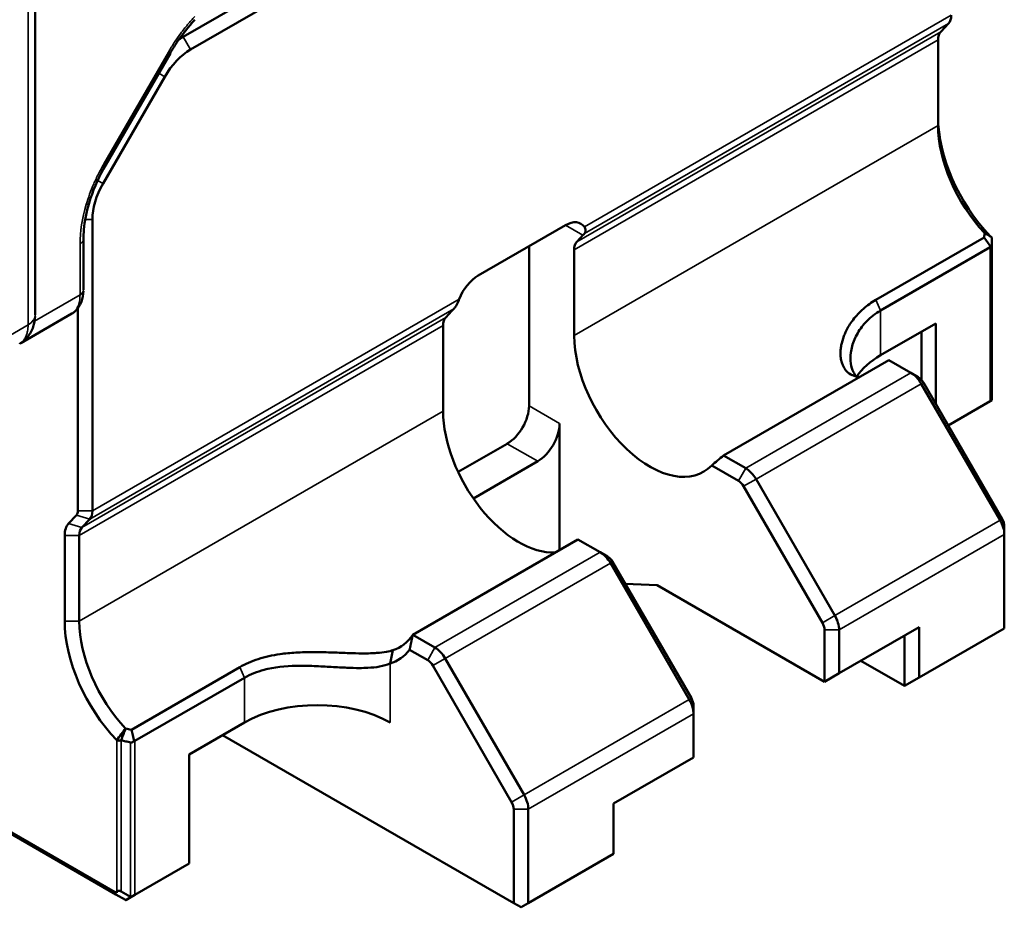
# Model space of a CAD drawing. Header units: millimetres. Extents: x 0 to 14369, y -869 to 2970.
# Tile 456 of 656: x 3616 to 3664, y 1018 to 1061. Entities that reach past the tile are written whole.
import ezdxf

# ---------------------------------------------------------------- set-up
doc = ezdxf.new("R2010")
doc.units = ezdxf.units.MM
doc.header["$LTSCALE"] = 10
doc.layers.add('Sichtbar (ISO)', color=7, linetype='Continuous', lineweight=50)
doc.layers.add('Sichtbar schmal (ISO)', color=7, linetype='Continuous', lineweight=35)

msp = doc.modelspace()

# ---------------------------------------------------------------- linework, layer by layer
at = {"layer": 'Sichtbar (ISO)'}
for p, q in [((3616.763, 1080.807), (3616.763, 1046.587)), ((3656.133, 1078.674), (3623.949, 1060.092)), ((3656.486, 1078.061), (3624.303, 1059.48)), ((3660.745, 1060.343), (3661.126, 1060.751)), ((3660.618, 1055.789), (3660.618, 1059.949)), ((3620.19, 1053.87), (3623.324, 1059.299)), ((3623.321, 1059.301), (3623.321, 1059.301)), ((3620.053, 1052.964), (3623.053, 1058.161)), ((3619.374, 1052.021), (3619.374, 1052.021)), ((3619.535, 1051.222), (3619.535, 1037.059)), ((3642.516, 1050.943), (3638.273, 1048.494)), ((3643.364, 1050.454), (3643.068, 1050.137)), ((3662.858, 1050.35), (3657.595, 1047.311)), ((3663.234, 1050.344), (3663.234, 1050.344)), ((3663.234, 1050.344), (3663.234, 1050.344)), ((3619.113, 1047.8), (3619.113, 1050.273)), ((3640.748, 1042.166), (3640.748, 1049.923)), ((3657.825, 1046.797), (3663.146, 1049.869)), ((3663.234, 1049.974), (3663.234, 1042.463)), ((3663.234, 1049.974), (3663.234, 1049.974)), ((3663.234, 1049.974), (3663.234, 1049.974)), ((3642.94, 1045.582), (3642.94, 1049.743)), ((3618.538, 1046.648), (3616.06, 1045.218)), ((3618.828, 1046.903), (3618.828, 1037.059)), ((3636.704, 1046.463), (3637, 1046.78)), ((3636.576, 1046.068), (3636.576, 1041.908)), ((3660.512, 1046.174), (3657.825, 1044.623)), ((3660.512, 1046.174), (3660.512, 1042.249)), ((3659.805, 1043.44), (3659.805, 1045.766)), ((3616.04, 1045.206), (3616.006, 1045.186)), ((3616.006, 1045.186), (3616.006, 1045.186)), ((3658.22, 1044.394), (3650.195, 1039.761)), ((3658.22, 1044.394), (3659.3, 1043.771)), ((3659.3, 1043.771), (3659.653, 1043.567)), ((3659.8, 1043.243), (3663.628, 1036.612)), ((3663.732, 1036.672), (3659.903, 1043.303)), ((3663.146, 1042.388), (3661.11, 1041.213)), ((3663.233, 1042.438), (3663.146, 1042.388)), ((3642.233, 1041.309), (3642.233, 1035.164)), ((3637.304, 1038.953), (3639.687, 1040.329)), ((3641.172, 1039.472), (3638.044, 1037.666)), ((3651.274, 1039.138), (3650.195, 1039.761)), ((3650.92, 1038.525), (3649.62, 1039.276)), ((3655.602, 1031.979), (3651.774, 1038.61)), ((3651.17, 1038.261), (3654.999, 1031.63)), ((3618.764, 1036.862), (3618.383, 1036.454)), ((3619.407, 1036.665), (3619.026, 1036.257)), ((3663.835, 1036.324), (3663.835, 1035.916)), ((3618.191, 1035.862), (3618.191, 1031.702)), ((3618.898, 1035.862), (3618.898, 1031.702)), ((3643.123, 1035.678), (3635.098, 1031.045)), ((3643.123, 1035.678), (3644.203, 1035.055)), ((3663.835, 1035.916), (3663.835, 1031.355)), ((3644.203, 1035.055), (3644.556, 1034.851)), ((3648.635, 1027.956), (3644.806, 1034.587)), ((3644.703, 1034.527), (3648.531, 1027.896)), ((3645.419, 1033.526), (3646.971, 1033.457)), ((3655.102, 1028.762), (3646.971, 1033.457)), ((3655.102, 1028.762), (3655.102, 1031.282)), ((3655.809, 1029.171), (3659.699, 1031.416)), ((3655.809, 1029.171), (3655.809, 1031.282)), ((3659.699, 1031.416), (3659.699, 1028.967)), ((3663.835, 1031.355), (3659.699, 1028.967)), ((3636.177, 1030.422), (3635.098, 1031.045)), ((3658.991, 1031.008), (3658.991, 1028.558)), ((3633.995, 1029.642), (3634.133, 1030.293)), ((3635.824, 1029.809), (3634.947, 1030.315)), ((3640.506, 1023.263), (3636.677, 1029.894)), ((3658.991, 1028.558), (3656.87, 1029.783)), ((3626.695, 1029.471), (3621.432, 1026.432)), ((3636.074, 1029.545), (3639.902, 1022.914)), ((3626.924, 1028.956), (3621.603, 1025.884)), ((3655.102, 1028.762), (3655.809, 1029.171)), ((3659.699, 1028.967), (3658.991, 1028.558)), ((3620.682, 1018.425), (3603.59, 1028.293)), ((3648.738, 1027.608), (3648.738, 1027.199)), ((3648.738, 1027.199), (3648.738, 1025.088)), ((3624.237, 1025.231), (3626.924, 1026.782)), ((3625.864, 1026.17), (3640.006, 1018.005)), ((3624.237, 1019.924), (3624.237, 1025.231)), ((3644.849, 1022.843), (3648.738, 1025.088)), ((3644.849, 1020.393), (3644.849, 1022.843)), ((3640.006, 1018.005), (3640.006, 1022.566)), ((3640.713, 1018.005), (3640.713, 1022.566)), ((3644.849, 1020.393), (3640.713, 1018.005)), ((3621.603, 1018.403), (3624.237, 1019.924)), ((3620.646, 1018.547), (3620.72, 1018.504)), ((3620.682, 1018.425), (3621.141, 1018.16)), ((3620.72, 1018.504), (3620.72, 1018.59)), ((3621.391, 1018.304), (3620.932, 1018.569)), ((3621.162, 1018.148), (3621.411, 1018.292)), ((3621.603, 1018.403), (3621.411, 1018.292)), ((3640.006, 1018.005), (3640.359, 1017.801)), ((3640.713, 1018.005), (3640.359, 1017.801))]:
    msp.add_line(p, q, dxfattribs=at)
for centre, major_axis, ratio, start_param, end_param in [((3660.547, 1061.554), (0.5, -0.866), 0.57735, 0.174533, 0.785398), ((3623.949, 1057.643), (1.5, 2.598), 0.57735, 0.785398, 0.888638), ((3661.325, 1059.54), (-0.5, 0.866), 0.57735, 0.174533, 0.785398), ((3624.303, 1057.439), (1.25, 2.165), 0.57735, 0.785398, 1.570796), ((3664.648, 1053.87), (-2.85, 4.936), 0.57735, 0.785398, 1.974359), ((3664.295, 1053.666), (-2.6, 4.503), 0.57735, 0.785398, 1.958669), ((3621.303, 1052.243), (1.25, 2.165), 0.57735, 1.570796, 2.356194), ((3642.516, 1049.719), (0.75, 1.299), 0.57735, 6.017821, 7.068583), ((3641.786, 1049.543), (-1.809, -1.305), 0.141807, 2.518845, 2.612976), ((3662.934, 1050.546), (0.3, -0.203), 0.048789, 0.033457, 0.818379), ((3618.499, 1050.273), (0.61, 0), 0.57735, 6.282613, 6.288212), ((3643.647, 1049.334), (-0.5, 0.866), 0.57735, 0.174533, 0.785398), ((3662.934, 1050.345), (0.198, -0.483), 0.466209, 0.062436, 0.235719), ((3638.273, 1047.269), (0.75, 1.299), 0.57735, 0.785398, 1.83616), ((3638.577, 1047.691), (1.809, 1.306), 0.141756, 2.424781, 2.518911), ((3637.283, 1045.66), (-0.5, 0.866), 0.57735, 0.174533, 0.785398), ((3646.617, 1043.459), (2.6, -4.503), 0.57735, 3.926991, 6.453633), ((3615.406, 1046.225), (0.6, -1.039), 0.837317, 6.283171, 6.287377), ((3661.36, 1042.582), (-5, 0), 0.57735, 5.497787, 5.927207), ((3659.3, 1042.955), (-0.5, 0.866), 0.57735, 4.712389, 5.497787), ((3659.653, 1043.159), (-0.25, 0.433), 0.57735, 4.712389, 5.497787), ((3662.934, 1041.943), (0.265, 0.622), 0.227735, 5.724937, 5.79178), ((3640.253, 1039.785), (2.6, -4.503), 0.57735, 3.926991, 5.999313), ((3639.687, 1041.554), (0.75, 1.299), 0.57735, 3.926991, 5.497787), ((3641.172, 1040.696), (-0.75, -1.299), 0.57735, 0.785398, 2.356194), ((3648.738, 1044.684), (-3.677, -6.369), 0.57735, 0.955846, 1.069271), ((3651.274, 1038.321), (0.5, -0.866), 0.57735, 1.570796, 2.356194), ((3650.92, 1038.117), (0.25, -0.433), 0.57735, 1.570796, 2.356194), ((3618.474, 1037.263), (0.25, -0.433), 0.57735, 0.174533, 0.785398), ((3618.828, 1037.467), (0.5, -0.866), 0.57735, 0.174533, 0.785398), ((3663.128, 1036.324), (-0.5, 0.866), 0.57735, 3.926991, 4.712389), ((3663.482, 1036.528), (-0.25, 0.433), 0.57735, 3.926991, 4.712389), ((3619.252, 1035.25), (-0.75, 1.299), 0.57735, 0.174533, 0.785398), ((3619.605, 1035.454), (-0.5, 0.866), 0.57735, 0.174533, 0.785398), ((3644.203, 1034.239), (-0.5, 0.866), 0.57735, 4.712389, 5.497787), ((3644.556, 1034.443), (-0.25, 0.433), 0.57735, 4.712389, 5.497787), ((3622.222, 1029.375), (2.85, -4.936), 0.57735, 3.926991, 5.115951), ((3622.575, 1029.579), (2.6, -4.503), 0.57735, 3.926991, 5.100261), ((3655.102, 1031.69), (0.5, -0.866), 0.57735, 0.785398, 1.570796), ((3654.749, 1031.486), (0.25, -0.433), 0.57735, 0.785398, 1.570796), ((3631.874, 1034.947), (2.6, -4.503), 0.57735, 6.159512, 6.567058), ((3631.52, 1034.743), (2.85, -4.936), 0.57735, 6.158983, 6.514327), ((3636.177, 1029.605), (0.5, -0.866), 0.57735, 1.570796, 2.356194), ((3635.824, 1029.401), (0.25, -0.433), 0.57735, 1.570796, 2.356194), ((3630.46, 1024.741), (5, 0), 0.57735, 0.78541, 2.356194), ((3648.031, 1027.608), (-0.5, 0.866), 0.57735, 3.926991, 4.712389), ((3648.385, 1027.812), (-0.25, 0.433), 0.57735, 3.926991, 4.712389), ((3618.338, 1020.442), (-7.843, -11.3), 0.093882, 4.214479, 4.272256), ((3620.932, 1026.296), (-0.185, -0.389), 0.606466, 6.163352, 6.948966), ((3621.391, 1026.36), (0.198, -0.483), 0.466209, 6.172396, 6.34569), ((3640.006, 1022.974), (0.5, -0.866), 0.57735, 0.785398, 1.570796), ((3639.652, 1022.77), (0.25, -0.433), 0.57735, 0.785398, 1.570796), ((3621.282, 1018.425), (-0.671, 0.082), 0.227735, 5.989184, 6.774582), ((3620.932, 1018.223), (0.212, -0.367), 0.57735, 2.356058, 3.141593), ((3621.391, 1017.958), (0.212, -0.367), 0.57735, 2.289343, 2.356186), ((3621.741, 1018.16), (-0.671, 0.082), 0.227735, 0.491397, 0.558248)]:
    msp.add_ellipse(centre, major_axis=major_axis, ratio=ratio, start_param=start_param, end_param=end_param, dxfattribs=at)
for points, knots in [([(3624.518, 1060.93), (3624.199, 1060.594), (3623.895, 1060.206), (3623.518, 1059.636), (3623.416, 1059.47), (3623.319, 1059.302)], [0, 0, 0, 0, 0.1476791, 0.1476791, 0.2059762, 0.2059762, 0.2059762, 0.2059762]), ([(3620.186, 1053.873), (3619.886, 1053.354), (3619.629, 1052.798), (3619.422, 1052.177), (3619.398, 1052.099), (3619.374, 1052.021)], [0, 0, 0, 0, 0.1797417, 0.1797417, 0.2055703, 0.2055703, 0.2055703, 0.2055703]), ([(3619.374, 1052.021), (3619.242, 1051.577), (3619.16, 1051.137), (3619.112, 1050.573), (3619.105, 1050.421), (3619.105, 1050.275)], [0, 0, 0, 0, 0.1480477, 0.1480477, 0.2043797, 0.2043797, 0.2043797, 0.2043797]), ([(3643.436, 1050.859), (3643.444, 1050.848), (3643.45, 1050.838), (3643.489, 1050.77), (3643.501, 1050.71), (3643.489, 1050.617), (3643.471, 1050.576), (3643.442, 1050.541)], [0.15849224, 0.15849224, 0.15849224, 0.15849224, 0.16426579, 0.16426579, 0.19536076, 0.19536076, 0.21995748, 0.21995748, 0.21995748, 0.21995748]), ([(3662.871, 1050.573), (3662.869, 1050.535), (3662.867, 1050.498), (3662.863, 1050.424), (3662.86, 1050.387), (3662.858, 1050.35)], [0.00001448, 0.00001448, 0.00001448, 0.00001448, 0.01451551, 0.01451551, 0.02901261, 0.02901261, 0.02901261, 0.02901261]), ([(3663.18, 1049.897), (3663.123, 1049.972), (3663.068, 1050.048), (3662.961, 1050.199), (3662.909, 1050.274), (3662.858, 1050.35)], [0.00000146, 0.00000146, 0.00000146, 0.00000146, 0.02940864, 0.02940864, 0.05774508, 0.05774508, 0.05774508, 0.05774508]), ([(3663.234, 1050.344), (3663.174, 1050.382), (3663.114, 1050.42), (3662.993, 1050.496), (3662.932, 1050.534), (3662.871, 1050.573)], [-0.06084028, -0.06084028, -0.06084028, -0.06084028, -0.03042904, -0.03042904, -0.00001962, -0.00001962, -0.00001962, -0.00001962]), ([(3663.234, 1049.974), (3663.234, 1050.034), (3663.234, 1050.095), (3663.234, 1050.219), (3663.234, 1050.281), (3663.234, 1050.344)], [0.00000815, 0.00000815, 0.00000815, 0.00000815, 0.02382371, 0.02382371, 0.0476286, 0.0476286, 0.0476286, 0.0476286]), ([(3663.234, 1049.974), (3663.234, 1049.962), (3663.233, 1049.952), (3663.229, 1049.933), (3663.225, 1049.925), (3663.216, 1049.912), (3663.21, 1049.907), (3663.196, 1049.9), (3663.188, 1049.898), (3663.18, 1049.897)], [0.00000815, 0.00000815, 0.00000815, 0.00000815, 0.00450508, 0.00450508, 0.00919998, 0.00919998, 0.01392978, 0.01392978, 0.01909951, 0.01909951, 0.01909951, 0.01909951]), ([(3619.104, 1047.742), (3619.098, 1047.56), (3619.066, 1047.383), (3618.941, 1047.053), (3618.841, 1046.897), (3618.659, 1046.728), (3618.6, 1046.684), (3618.538, 1046.648)], [0.0065505, 0.0065505, 0.0065505, 0.0065505, 0.0672212, 0.0672212, 0.1307755, 0.1307755, 0.156917, 0.156917, 0.156917, 0.156917]), ([(3637.092, 1046.875), (3637.133, 1046.917), (3637.171, 1046.969), (3637.248, 1047.1), (3637.291, 1047.191), (3637.338, 1047.309), (3637.346, 1047.328), (3637.353, 1047.346)], [-0.21995748, -0.21995748, -0.21995748, -0.21995748, -0.19536076, -0.19536076, -0.16426579, -0.16426579, -0.15849224, -0.15849224, -0.15849224, -0.15849224]), ([(3655.885, 1044.565), (3655.876, 1044.665), (3655.876, 1044.771), (3655.886, 1044.884), (3655.892, 1044.956), (3655.902, 1045.032), (3655.917, 1045.11), (3655.944, 1045.252), (3655.987, 1045.404), (3656.045, 1045.557), (3656.068, 1045.618), (3656.093, 1045.679), (3656.121, 1045.739), (3656.203, 1045.918), (3656.305, 1046.093), (3656.422, 1046.258), (3656.444, 1046.289), (3656.467, 1046.32), (3656.49, 1046.35), (3656.636, 1046.542), (3656.804, 1046.719), (3656.989, 1046.88), (3656.991, 1046.882), (3656.993, 1046.884), (3656.996, 1046.887), (3657.179, 1047.045), (3657.378, 1047.187), (3657.595, 1047.311)], [0, 0, 0, 0, 0.121443, 0.121443, 0.121443, 0.2, 0.2, 0.2, 0.342902, 0.342902, 0.342902, 0.4, 0.4, 0.4, 0.568486, 0.568486, 0.568486, 0.6, 0.6, 0.6, 0.8, 0.8, 0.8, 0.802612, 0.802612, 0.802612, 1, 1, 1, 1]), ([(3656.643, 1043.593), (3656.59, 1043.655), (3656.543, 1043.726), (3656.441, 1043.928), (3656.399, 1044.07), (3656.354, 1044.391), (3656.355, 1044.57), (3656.394, 1044.856), (3656.416, 1044.96), (3656.474, 1045.17), (3656.511, 1045.277), (3656.601, 1045.491), (3656.654, 1045.598), (3656.833, 1045.907), (3656.981, 1046.103), (3657.349, 1046.478), (3657.572, 1046.65), (3657.825, 1046.797)], [0.2508986, 0.2508986, 0.2508986, 0.2508986, 0.2997485, 0.2997485, 0.3783531, 0.3783531, 0.4632731, 0.4632731, 0.5102406, 0.5102406, 0.5586467, 0.5586467, 0.6078733, 0.6078733, 0.7043958, 0.7043958, 0.8104345, 0.8104345, 0.8104345, 0.8104345]), ([(3616.754, 1046.503), (3616.746, 1046.335), (3616.715, 1046.168), (3616.6, 1045.83), (3616.507, 1045.658), (3616.282, 1045.383), (3616.153, 1045.27), (3616.01, 1045.187)], [0.0087504, 0.0087504, 0.0087504, 0.0087504, 0.0603477, 0.0603477, 0.1202443, 0.1202443, 0.1717639, 0.1717639, 0.1717639, 0.1717639]), ([(3656.801, 1043.575), (3656.674, 1043.579), (3656.56, 1043.606), (3656.459, 1043.65), (3656.454, 1043.652), (3656.449, 1043.655), (3656.444, 1043.657), (3656.345, 1043.702), (3656.257, 1043.764), (3656.182, 1043.842), (3656.163, 1043.862), (3656.144, 1043.883), (3656.127, 1043.905), (3656.071, 1043.975), (3656.024, 1044.056), (3655.985, 1044.147), (3655.962, 1044.201), (3655.942, 1044.259), (3655.927, 1044.32), (3655.907, 1044.396), (3655.893, 1044.478), (3655.885, 1044.565)], [0.2081717, 0.2081717, 0.2081717, 0.2081717, 0.4, 0.4, 0.4, 0.4093326, 0.4093326, 0.4093326, 0.6, 0.6, 0.6, 0.6478724, 0.6478724, 0.6478724, 0.8, 0.8, 0.8, 0.8893562, 0.8893562, 0.8893562, 1, 1, 1, 1]), ([(3626.695, 1029.471), (3626.967, 1029.629), (3627.269, 1029.76), (3627.924, 1029.971), (3628.279, 1030.049), (3628.901, 1030.137), (3629.156, 1030.162), (3629.56, 1030.186), (3629.705, 1030.191), (3630.014, 1030.199), (3630.178, 1030.2), (3630.636, 1030.199), (3630.928, 1030.191), (3631.488, 1030.172), (3631.751, 1030.161), (3632.222, 1030.145), (3632.43, 1030.14), (3632.776, 1030.137), (3632.917, 1030.138), (3633.152, 1030.146), (3633.25, 1030.151), (3633.724, 1030.185), (3633.972, 1030.241), (3634.133, 1030.293)], [-0.5064594, -0.5064594, -0.5064594, -0.5064594, -0.4396462, -0.4396462, -0.3695867, -0.3695867, -0.3238332, -0.3238332, -0.298442, -0.298442, -0.2703268, -0.2703268, -0.2201023, -0.2201023, -0.1737611, -0.1737611, -0.1351667, -0.1351667, -0.1070603, -0.1070603, -0.0856981, -0.0856981, -0.0000786, -0.0000786, -0.0000786, -0.0000786]), ([(3633.995, 1029.642), (3633.844, 1029.582), (3633.676, 1029.533), (3633.312, 1029.466), (3633.126, 1029.447), (3632.789, 1029.43), (3632.651, 1029.427), (3632.312, 1029.427), (3632.109, 1029.433), (3631.781, 1029.447), (3631.66, 1029.453), (3631.276, 1029.473), (3631.01, 1029.489), (3630.451, 1029.518), (3630.16, 1029.531), (3629.309, 1029.542), (3628.762, 1029.516), (3628.127, 1029.4), (3628.003, 1029.373), (3627.534, 1029.25), (3627.213, 1029.122), (3626.924, 1028.956)], [-0.8167944, -0.8167944, -0.8167944, -0.8167944, -0.7328925, -0.7328925, -0.6566693, -0.6566693, -0.6079773, -0.6079773, -0.5418617, -0.5418617, -0.5044256, -0.5044256, -0.4241681, -0.4241681, -0.3367663, -0.3367663, -0.1652464, -0.1652464, -0.1225684, -0.1225684, -0.0000113, -0.0000113, -0.0000113, -0.0000113]), ([(3621.152, 1026.486), (3621.116, 1026.392), (3621.079, 1026.297), (3621.006, 1026.109), (3620.969, 1026.015), (3620.932, 1025.921)], [-0.06083962, -0.06083962, -0.06083962, -0.06083962, -0.03043142, -0.03043142, -0.00001926, -0.00001926, -0.00001926, -0.00001926]), ([(3621.432, 1026.432), (3621.385, 1026.441), (3621.338, 1026.449), (3621.245, 1026.467), (3621.198, 1026.477), (3621.152, 1026.486)], [0.00001642, 0.00001642, 0.00001642, 0.00001642, 0.01451361, 0.01451361, 0.02901432, 0.02901432, 0.02901432, 0.02901432]), ([(3621.432, 1026.432), (3621.455, 1026.341), (3621.478, 1026.249), (3621.522, 1026.062), (3621.543, 1025.966), (3621.563, 1025.87)], [0.00001196, 0.00001196, 0.00001196, 0.00001196, 0.02834863, 0.02834863, 0.05776109, 0.05776109, 0.05776109, 0.05776109]), ([(3620.932, 1025.921), (3621.008, 1025.902), (3621.084, 1025.883), (3621.237, 1025.848), (3621.314, 1025.832), (3621.391, 1025.815)], [-0.04762857, -0.04762857, -0.04762857, -0.04762857, -0.02382389, -0.02382389, -0.00000824, -0.00000824, -0.00000824, -0.00000824]), ([(3621.563, 1025.87), (3621.55, 1025.858), (3621.537, 1025.847), (3621.508, 1025.83), (3621.494, 1025.824), (3621.464, 1025.815), (3621.449, 1025.812), (3621.419, 1025.811), (3621.405, 1025.812), (3621.391, 1025.815)], [0.00000083, 0.00000083, 0.00000083, 0.00000083, 0.00525765, 0.00525765, 0.01006839, 0.01006839, 0.0146771, 0.0146771, 0.01910398, 0.01910398, 0.01910398, 0.01910398])]:
    msp.add_open_spline(points, degree=3, knots=knots, dxfattribs=at)
msp.add_rational_spline([(3663.146, 1050.418), (3663.006, 1050.497), (3662.871, 1050.573)], [0.995018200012, 0.994529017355, 0.994870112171], degree=2, dxfattribs=at)
msp.add_open_spline([(3635.098, 1031.045), (3635.028, 1030.689), (3634.947, 1030.315)], degree=2, dxfattribs=at)
at = {"layer": 'Sichtbar schmal (ISO)'}
for p, q in [((3616.411, 1046.097), (3616.411, 1080.317)), ((3643.436, 1050.859), (3661.254, 1061.146)), ((3643.442, 1050.541), (3661.126, 1060.751)), ((3623.864, 1060.141), (3623.949, 1060.092)), ((3623.949, 1060.092), (3624.303, 1059.48)), ((3660.618, 1059.949), (3642.94, 1049.743)), ((3643.068, 1050.137), (3660.745, 1060.343)), ((3620.095, 1053.925), (3623.229, 1059.354)), ((3623.321, 1059.301), (3623.229, 1059.354)), ((3623.053, 1058.161), (3622.764, 1058.327)), ((3642.94, 1045.582), (3660.618, 1055.789)), ((3620.095, 1053.925), (3620.188, 1053.872)), ((3619.792, 1053.115), (3620.053, 1052.964)), ((3619.535, 1051.222), (3619.188, 1051.222)), ((3643.364, 1050.454), (3642.516, 1050.943)), ((3618.937, 1047.555), (3618.937, 1050.028)), ((3663.146, 1042.388), (3663.146, 1049.869)), ((3616.73, 1046.281), (3618.937, 1047.555)), ((3637.353, 1047.346), (3619.535, 1037.059)), ((3657.595, 1047.311), (3657.825, 1046.797)), ((3637.092, 1046.875), (3619.407, 1036.665)), ((3657.825, 1046.796), (3657.825, 1046.796)), ((3657.825, 1046.796), (3657.825, 1044.623)), ((3604.698, 1039.334), (3616.411, 1046.097)), ((3636.576, 1046.068), (3618.898, 1035.862)), ((3619.026, 1036.257), (3636.704, 1046.463)), ((3651.274, 1039.138), (3659.3, 1043.771)), ((3659.8, 1043.243), (3651.774, 1038.61)), ((3659.903, 1043.303), (3659.8, 1043.243)), ((3618.898, 1031.702), (3636.576, 1041.908)), ((3642.233, 1041.309), (3640.748, 1042.166)), ((3641.172, 1039.472), (3639.687, 1040.329)), ((3650.92, 1038.525), (3651.274, 1039.138)), ((3651.774, 1038.61), (3651.17, 1038.261)), ((3618.828, 1037.059), (3619.535, 1037.059)), ((3619.407, 1036.665), (3618.764, 1036.862)), ((3655.602, 1031.979), (3663.628, 1036.612)), ((3663.628, 1036.612), (3663.732, 1036.672)), ((3618.383, 1036.454), (3619.026, 1036.257)), ((3618.898, 1035.862), (3618.191, 1035.862)), ((3663.835, 1035.916), (3655.809, 1031.282)), ((3636.177, 1030.422), (3644.203, 1035.055)), ((3644.806, 1034.587), (3644.703, 1034.527)), ((3644.703, 1034.527), (3636.677, 1029.894)), ((3618.191, 1031.702), (3618.898, 1031.702)), ((3654.999, 1031.63), (3655.602, 1031.979)), ((3655.809, 1031.282), (3655.102, 1031.282)), ((3635.824, 1029.809), (3636.177, 1030.422)), ((3636.677, 1029.894), (3636.074, 1029.545)), ((3626.924, 1028.956), (3626.695, 1029.471)), ((3633.995, 1029.641), (3633.995, 1026.782)), ((3626.924, 1026.782), (3626.924, 1028.956)), ((3603.678, 1028.344), (3620.646, 1018.547)), ((3640.506, 1023.263), (3648.531, 1027.896)), ((3648.531, 1027.896), (3648.635, 1027.956)), ((3648.738, 1027.199), (3640.713, 1022.566)), ((3620.72, 1018.59), (3620.72, 1025.923)), ((3620.932, 1025.921), (3620.932, 1018.569)), ((3621.391, 1018.304), (3621.391, 1025.815)), ((3621.603, 1025.884), (3621.603, 1018.403)), ((3639.902, 1022.914), (3640.506, 1023.263)), ((3640.713, 1022.566), (3640.006, 1022.566))]:
    msp.add_line(p, q, dxfattribs=at)
for centre, major_axis, ratio, start_param, end_param in [((3624.221, 1052.774), (-4.159, -5.445), 0.598583, 5.279379, 5.617622), ((3618.499, 1050.273), (0.61, 0), 0.57735, 5.512921, 6.282613), ((3618.498, 1047.8), (0.61, 0), 0.57735, 5.513796, 6.282581), ((3615.544, 1046.588), (1.214, 0), 0.577349, 5.507802, 6.281918), ((3615.406, 1046.225), (-0.6, 1.039), 0.837318, 4.176255, 4.176618)]:
    msp.add_ellipse(centre, major_axis=major_axis, ratio=ratio, start_param=start_param, end_param=end_param, dxfattribs=at)
for points, knots in [([(3623.229, 1059.354), (3623.321, 1059.513), (3623.417, 1059.669), (3623.517, 1059.822), (3623.617, 1059.974), (3623.721, 1060.123), (3623.828, 1060.267), (3623.936, 1060.412), (3624.047, 1060.553), (3624.161, 1060.689), (3624.275, 1060.825), (3624.392, 1060.957), (3624.512, 1061.084)], [0, 0, 0, 0, 0.25, 0.25, 0.25, 0.5, 0.5, 0.5, 0.75, 0.75, 0.75, 1, 1, 1, 1]), ([(3619.238, 1051.949), (3619.288, 1052.117), (3619.343, 1052.284), (3619.404, 1052.451), (3619.465, 1052.618), (3619.532, 1052.784), (3619.603, 1052.949), (3619.675, 1053.115), (3619.752, 1053.279), (3619.834, 1053.442), (3619.916, 1053.605), (3620.003, 1053.766), (3620.095, 1053.925)], [0, 0, 0, 0, 0.25, 0.25, 0.25, 0.5, 0.5, 0.5, 0.75, 0.75, 0.75, 0.9999998, 0.9999998, 0.9999998, 0.9999998]), ([(3619.374, 1052.021), (3619.37, 1052.006), (3619.346, 1051.972), (3619.285, 1051.954), (3619.238, 1051.949)], [0.5845899, 0.5845899, 0.5845899, 0.5845899, 0.75, 1, 1, 1, 1]), ([(3618.937, 1047.555), (3618.937, 1047.448), (3618.919, 1047.246), (3618.84, 1046.987), (3618.714, 1046.781), (3618.601, 1046.685), (3618.538, 1046.648)], [0.0000001, 0.0000001, 0.0000001, 0.0000001, 0.25, 0.5, 0.75, 1, 1, 1, 1]), ([(3616.006, 1045.186), (3616.038, 1045.204), (3616.069, 1045.225), (3616.097, 1045.249), (3616.126, 1045.273), (3616.153, 1045.3), (3616.178, 1045.33), (3616.194, 1045.349), (3616.21, 1045.37), (3616.224, 1045.391), (3616.255, 1045.435), (3616.282, 1045.483), (3616.305, 1045.536), (3616.328, 1045.589), (3616.348, 1045.645), (3616.364, 1045.705), (3616.372, 1045.734), (3616.379, 1045.764), (3616.385, 1045.795), (3616.403, 1045.89), (3616.413, 1045.992), (3616.411, 1046.097)], [0, 0, 0, 0, 0.1265484, 0.1265484, 0.1265484, 0.252159, 0.252159, 0.252159, 0.3333333, 0.3333333, 0.3333333, 0.4999826, 0.4999826, 0.4999826, 0.6666667, 0.6666667, 0.6666667, 0.7477485, 0.7477485, 0.7477485, 0.9999999, 0.9999999, 0.9999999, 0.9999999])]:
    msp.add_open_spline(points, degree=3, knots=knots, dxfattribs=at)

doc.saveas('drawing.dxf')
